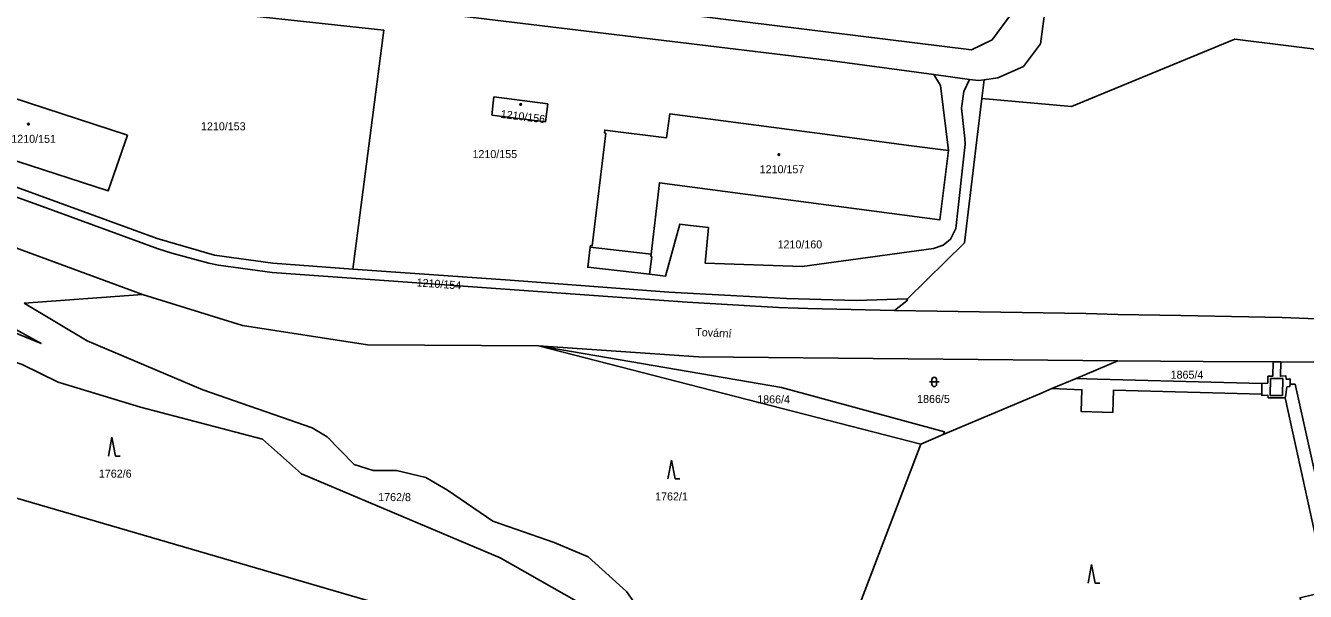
# Model space of a CAD drawing. Extents: x -869103 to -863415, y -1015889 to -1012477.
# Drawn here: x -865593.3 to -865321.4, y -1014306.1 to -1014185.8 of the extents above; entities that cross this region are included whole.
import ezdxf

# ---------------------------------------------------------------- set-up
doc = ezdxf.new("R2010")
doc.units = 0
for name, color, linetype in [('Hranice parcel', 7, 'Continuous'), ('Parcelní čísla', 7, 'Continuous'), ('Pop  PČ popisy', 7, 'Continuous'), ('Vnitřní kresba', 7, 'Continuous'), ('Značky budov', 7, 'Continuous'), ('Značky kultur', 7, 'Continuous')]:
    doc.layers.add(name, color=color, linetype=linetype)

msp = doc.modelspace()

# ---------------------------------------------------------------- linework, layer by layer
at = {"layer": 'Hranice parcel'}
for p, q in [((-865392.73, -1014197.28), (-865400.33, -1014196.18)), ((-865638.41, -1014217.15), (-865568.46, -1014242.92)), ((-865593.62, -1014244.78), (-865568.46, -1014242.92)), ((-865484.36, -1014253.86), (-865403.08, -1014274.74)), ((-865361.24, -1014257.03), (-865370.1, -1014260.78)), ((-865326.61, -1014257.29), (-865328.24, -1014257.28)), ((-865370.1, -1014260.78), (-865375.25, -1014262.95)), ((-865398.33, -1014272.73), (-865403.08, -1014274.74)), ((-865403.08, -1014274.74), (-865426.07, -1014334.78))]:
    msp.add_line(p, q, dxfattribs=at)
for points in [[(-865470.33, -1014181.28), (-865392.36, -1014190.94), (-865387.96, -1014188.79), (-865383.75, -1014183.16), (-865382.56, -1014179.87), (-865378.72, -1014148.39), (-865375.18, -1014120.17)], [(-865400.33, -1014196.18), (-865422.46, -1014193.21), (-865497.66, -1014184.12), (-865552.18, -1014177.64), (-865598.31, -1014172.01), (-865604.91, -1014171.24), (-865615.93, -1014171.54), (-865619.91, -1014172.43), (-865620.73, -1014175.8)], [(-865523.75, -1014237.53), (-865517.19, -1014186.79), (-865613.01, -1014176.34), (-865615.94, -1014176.47), (-865620.73, -1014175.8)], [(-865390.16, -1014201.27), (-865371.06, -1014203), (-865336.4, -1014188.67), (-865315.31, -1014191.28), (-865287.2, -1014194.77), (-865286.77, -1014191.59), (-865271.99, -1014193.39), (-865272.37, -1014196.56), (-865256.15, -1014198.59)], [(-865571.65, -1014209.07), (-865610.27, -1014196.44), (-865614.2, -1014208.46), (-865575.72, -1014220.94), (-865571.65, -1014209.07)], [(-865397.21, -1014212.35), (-865398.92, -1014198.53), (-865400.33, -1014196.18)], [(-865392.73, -1014197.28), (-865393.97, -1014199.78), (-865394.43, -1014203.37), (-865393.78, -1014209.76), (-865393.65, -1014211.02), (-865395.67, -1014228.9), (-865396.8, -1014231.2), (-865398.33, -1014232.48), (-865400.44, -1014233.18), (-865428.32, -1014237.02), (-865448.89, -1014236.26), (-865448.22, -1014228.72), (-865452, -1014228.25), (-865454.29, -1014227.97), (-865457.32, -1014239.03), (-865460.71, -1014238.64)], [(-865390.16, -1014201.27), (-865389.68, -1014197.31), (-865390.86, -1014197.47), (-865392.73, -1014197.28)], [(-865494.23, -1014204.83), (-865493.79, -1014200.95), (-865482.35, -1014202.44), (-865482.83, -1014206.22), (-865494.23, -1014204.83)], [(-865405.92, -1014243.88), (-865393.84, -1014231.95), (-865391.22, -1014210.08), (-865390.16, -1014201.27)], [(-865631.55, -1014203.78), (-865630.68, -1014208.7), (-865626.97, -1014210.27), (-865618.58, -1014213.82), (-865589.66, -1014224.26), (-865565.13, -1014233.21), (-865562.22, -1014234.14), (-865554.34, -1014236.28), (-865552.3, -1014236.74), (-865540.91, -1014238.27), (-865452.75, -1014244.6), (-865433.33, -1014245.7), (-865427.12, -1014245.93), (-865408.72, -1014246.33)], [(-865460.71, -1014238.64), (-865473.85, -1014237.14), (-865473.37, -1014232.89), (-865473.31, -1014232.54), (-865472.94, -1014232.59), (-865470.03, -1014208.64), (-865470.29, -1014208.6), (-865470.26, -1014208), (-865457.11, -1014209.64), (-865456.46, -1014204.58), (-865422.46, -1014209.04), (-865405.63, -1014211.26), (-865397.21, -1014212.35)], [(-865629.27, -1014205.09), (-865628.61, -1014205.47), (-865628.11, -1014207.44), (-865618.59, -1014211.65), (-865565.36, -1014231.04), (-865553.18, -1014234.6), (-865540.74, -1014236.31), (-865523.75, -1014237.53)], [(-865460.71, -1014238.64), (-865460.25, -1014234.89), (-865460.46, -1014234.85), (-865460.41, -1014234.41), (-865458.62, -1014219.2), (-865399.07, -1014227.08), (-865397.21, -1014212.35)], [(-865405.92, -1014243.88), (-865416.85, -1014244.22), (-865431.65, -1014243.8), (-865456.64, -1014242.42), (-865490.36, -1014239.92), (-865523.75, -1014237.53)], [(-865593.62, -1014244.78), (-865580.23, -1014252.77), (-865555.66, -1014263.2), (-865532.39, -1014271.3), (-865529.21, -1014273.24), (-865523.45, -1014279.06), (-865519.43, -1014280.38), (-865514.49, -1014280.37), (-865508.27, -1014281.85), (-865503.68, -1014284.54), (-865494.05, -1014291.14), (-865480.98, -1014295.68), (-865473.75, -1014298.72), (-865465.66, -1014306.09), (-865461.51, -1014311.87), (-865457.81, -1014318.59), (-865455.96, -1014326.46)], [(-865568.46, -1014242.92), (-865547.21, -1014249.52), (-865520.64, -1014253.62), (-865484.36, -1014253.86)], [(-865408.72, -1014246.33), (-865406.11, -1014244.27), (-865405.92, -1014243.88)], [(-865462.1, -1014324.75), (-865463.33, -1014319.55), (-865467.89, -1014312.86), (-865492.48, -1014298.92), (-865534.69, -1014281.1), (-865542.96, -1014273.73), (-865568.88, -1014266.92), (-865586.35, -1014261.55), (-865593.99, -1014257.84), (-865624.07, -1014247.83), (-865626.9, -1014247.24)], [(-865608.41, -1014245.88), (-865589.98, -1014253.38), (-865604.14, -1014245.56)], [(-865408.72, -1014246.33), (-865368.06, -1014247), (-865361.24, -1014247.21), (-865347.9, -1014247.39), (-865326.37, -1014247.85), (-865309.91, -1014248.45), (-865297.88, -1014249.26), (-865260, -1014252.29), (-865243.6, -1014253.49), (-865240.27, -1014253.76), (-865218.5, -1014256.05), (-865209.85, -1014256.96), (-865198.31, -1014258.17)], [(-865398.33, -1014272.73), (-865398.09, -1014272.16), (-865432.72, -1014262.74), (-865484.36, -1014253.86)], [(-865484.36, -1014253.86), (-865450.34, -1014256.22), (-865361.24, -1014257.03)], [(-865328.24, -1014257.28), (-865328.29, -1014260.3), (-865329.36, -1014260.31), (-865329.39, -1014261.78), (-865330.69, -1014261.84), (-865365.56, -1014260.92), (-865370.1, -1014260.78)], [(-865328.24, -1014257.28), (-865343.12, -1014257.16), (-865361.24, -1014257.03)], [(-865326.61, -1014257.29), (-865326.73, -1014260.33), (-865325.54, -1014260.25), (-865325.51, -1014260.94), (-865324.63, -1014260.92), (-865324.63, -1014262), (-865323.6, -1014262.04), (-865313.42, -1014307.63), (-865299.64, -1014367.33), (-865298.27, -1014366.98), (-865298.16, -1014367.49), (-865302.55, -1014368.4)], [(-865290.88, -1014257.46), (-865311.57, -1014257.41), (-865326.61, -1014257.29)], [(-865516.06, -1014309.33), (-865561.44, -1014296.11), (-865685.61, -1014259.88)], [(-865375.25, -1014262.95), (-865377.85, -1014264.06), (-865398.33, -1014272.73)], [(-865375.25, -1014262.95), (-865368.9, -1014263.18), (-865369.01, -1014267.82), (-865362.3, -1014268.02), (-865362.19, -1014263.32), (-865330.63, -1014264.17), (-865330.68, -1014264.4), (-865329.39, -1014264.33), (-865329.3, -1014264.9), (-865325.71, -1014264.89), (-865316.7, -1014306.01), (-865322.53, -1014307.4), (-865321.29, -1014312.4), (-865315.6, -1014311.02), (-865302.13, -1014365.98), (-865304.12, -1014366.35), (-865304.85, -1014368.05)]]:
    msp.add_lwpolyline(points, dxfattribs=at)
at = {"layer": 'Vnitřní kresba'}
for p, q in [((-865376.28, -1014179.48), (-865377.7, -1014189.69)), ((-865377.7, -1014189.69), (-865381.29, -1014194.48)), ((-865381.29, -1014194.48), (-865386.76, -1014196.9)), ((-865386.76, -1014196.9), (-865389.68, -1014197.31)), ((-865473.37, -1014232.89), (-865460.41, -1014234.41)), ((-865330.69, -1014261.84), (-865330.63, -1014264.17)), ((-865328.85, -1014260.78), (-865328.88, -1014264.44)), ((-865328.85, -1014260.78), (-865326.17, -1014260.84)), ((-865326.17, -1014260.84), (-865326.24, -1014264.45)), ((-865326.24, -1014264.45), (-865328.88, -1014264.44)), ((-865325.71, -1014264.89), (-865325.56, -1014264.3)), ((-865325.56, -1014264.3), (-865325.35, -1014262.56)), ((-865325.35, -1014262.56), (-865324.69, -1014262.52)), ((-865324.69, -1014262.52), (-865324.63, -1014262))]:
    msp.add_line(p, q, dxfattribs=at)
at = {"layer": 'Značky budov'}
for centre in [(-865488.12, -1014202.55), (-865592.68, -1014206.73), (-865433.27, -1014213.2)]:
    msp.add_circle(centre, 0.175, dxfattribs=at)
at = {"layer": 'Značky kultur'}
for p, q in [((-865401.24, -1014261.54), (-865399.24, -1014261.54)), ((-865400.74, -1014261.04), (-865400.74, -1014262.04)), ((-865399.74, -1014262.04), (-865399.74, -1014261.04)), ((-865574.95, -1014273.31), (-865575.7, -1014277.31)), ((-865574.2, -1014277.31), (-865574.95, -1014273.31)), ((-865574.2, -1014277.31), (-865573.2, -1014277.31)), ((-865456.07, -1014278.16), (-865456.82, -1014282.16)), ((-865455.32, -1014282.16), (-865456.07, -1014278.16)), ((-865455.32, -1014282.16), (-865454.32, -1014282.16)), ((-865366.82, -1014300.32), (-865367.57, -1014304.32)), ((-865366.07, -1014304.32), (-865366.82, -1014300.32)), ((-865366.07, -1014304.32), (-865365.07, -1014304.32))]:
    msp.add_line(p, q, dxfattribs=at)
for centre, start, end in [((-865400.24, -1014261.04), 0, 180), ((-865400.24, -1014262.04), 180, 359.9879)]:
    msp.add_arc(centre, 0.5, start, end, dxfattribs=at)

# ---------------------------------------------------------------- texts
at = {"layer": 'Parcelní čísla'}
for s, rotation, p in [('1210/156', 353, (-865492.44, -1014205.39)), ('1210/154', 356, (-865510.27, -1014241.22))]:
    msp.add_text(s, height=1.7, rotation=rotation, dxfattribs=at).set_placement(p)
for s, p in [('1210/153', (-865556.03, -1014208.05)), ('1210/151', (-865596.32, -1014210.71)), ('1210/155', (-865498.35, -1014213.95)), ('1210/157', (-865437.34, -1014217.18)), ('1210/160', (-865433.54, -1014233.15)), ('1865/4', (-865350.04, -1014260.85)), ('1866/4', (-865437.86, -1014266.09)), ('1866/5', (-865403.89, -1014266)), ('1762/6', (-865577.72, -1014281.88)), ('1762/8', (-865518.38, -1014286.87)), ('1762/1', (-865459.55, -1014286.73))]:
    msp.add_text(s, height=1.7, dxfattribs=at).set_placement(p)
at = {"layer": 'Pop  PČ popisy'}
msp.add_text('Tovární', height=1.7, rotation=357, dxfattribs=at).set_placement((-865451.06, -1014251.73))

doc.saveas('drawing.dxf')
